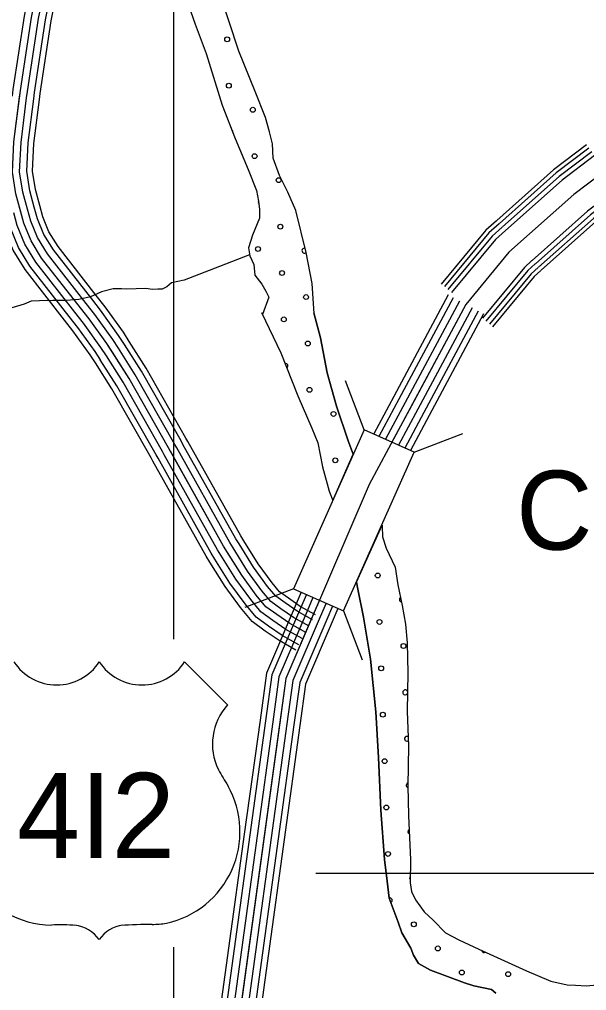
# Model space of a CAD drawing. Extents: x 1551132 to 1791609, y 378168 to 563823.
# Drawn here: x 1659835 to 1662303, y 468841 to 473061 of the extents above; entities that cross this region are included whole.
import ezdxf

# ---------------------------------------------------------------- set-up
doc = ezdxf.new("R2010")
doc.units = 0
for name, color, linetype in [('DESIGN - ROW - Right-of-Way Linework', 7, 'Continuous'), ('DESIGN - SCRATCH - User 1', 7, 'Continuous'), ('DESIGN - TRAFFIC CONTROL PERMANENT - Pavement Marking Text', 7, 'Continuous'), ('DESIGN - TRANSPORTATION - Edge of Traveled Way', 7, 'Continuous'), ('DESIGN - TRANSPORTATION - Text', 7, 'Continuous'), ('DESIGN - UTILITIES - Cable (Underground) with Text', 7, 'Continuous'), ('SURVEY - CENTERLINE - Preliminary Text', 7, 'Continuous'), ('SURVEY - CONTROL with Text', 7, 'Continuous'), ('SURVEY - DRAINAGE - Bridge Deck with Text', 7, 'Continuous'), ('SURVEY - DRAINAGE - Storm Sewer', 7, 'Continuous')]:
    doc.layers.add(name, color=color, linetype=linetype)

msp = doc.modelspace()

# ---------------------------------------------------------------- linework, layer by layer
at = {"layer": 'DESIGN - ROW - Right-of-Way Linework'}
for points in [[(1660507.178, 470368.493), (1660507.204, 519245.65)], [(1661125.021, 469351.659), (1680162.291, 469351.668)], [(1660507.177, 468426.876), (1660507.177, 469029.008)]]:
    msp.add_lwpolyline(points, dxfattribs=at)
at = {"layer": 'DESIGN - SCRATCH - User 1'}
for points in [[(1660542.37, 473207.042), (1660599.944, 473040.038), (1660648.109, 472913.201), (1660716.849, 472687.978), (1660774.748, 472542.983), (1660830.788, 472408.03), (1660867.471, 472317.402), (1660874.812, 472271.251), (1660880.287, 472235.133), (1660879.745, 472197.107), (1660848.713, 472123.481), (1660831.921, 472067.671), (1660837.43, 472033.562), (1660854.879, 471995.269), (1660860.212, 471949.143), (1660889.645, 471910.675), (1660907.203, 471880.391), (1660920.827, 471854.165), (1660892.886, 471778.08)], [(1661116.998, 471782.513), (1661109.565, 471913.467), (1661083.507, 472047.987), (1661038.142, 472230.825), (1661003.284, 472309.419), (1660966.343, 472382.029), (1660939.452, 472458.498), (1660936.336, 472520.608), (1660923.094, 472572.851), (1660905.995, 472635.161), (1660861.629, 472747.922), (1660790.173, 472923.143), (1660702.075, 473192.7)], [(1660888.32, 471787.547), (1660972.659, 471612.492), (1661046.891, 471425.512), (1661107.564, 471284.726), (1661132.955, 471220.391), (1661153.98, 471116.021), (1661182.996, 471011.585), (1661198.145, 470969.726)], [(1661198.145, 470969.726), (1661287.244, 471172.356), (1661264.977, 471229.207), (1661214.395, 471379.911), (1661173.755, 471524.523), (1661145.189, 471677.036), (1661116.206, 471785.48)], [(1661908.428, 468829.395), (1661888.586, 468845.604), (1661812.772, 468862.321), (1661770.906, 468874.722), (1661623.484, 468930.148), (1661571.777, 468958.665), (1661550.12, 468994.925), (1661538.403, 469025.075), (1661499.037, 469091.544), (1661483.471, 469137.762), (1661444.464, 469242.289), (1661435.156, 469316.491), (1661424.031, 469410.752), (1661408.032, 469625.249), (1661398.157, 469853.722), (1661385.999, 470052.16), (1661362.133, 470280.758), (1661331.842, 470463.329), (1661306.993, 470585.757), (1661301.735, 470615.908), (1661412.949, 470862.848)], [(1661412.949, 470862.848), (1661413.482, 470859.248), (1661415.049, 470813.155), (1661430.582, 470762.937), (1661469.797, 470680.443), (1661481.08, 470604.216), (1661500.238, 470513.889), (1661515.488, 470433.62), (1661522.721, 470351.418), (1661525.512, 470221.173), (1661521.971, 470054.935), (1661528.554, 469902.623), (1661524.954, 469730.369), (1661527.762, 469602.132), (1661535.978, 469409.735), (1661535.045, 469309.574), (1661540.687, 469271.465), (1661558.344, 469235.247), (1661595.844, 469182.821), (1661635.484, 469146.395), (1661688.958, 469091.819), (1661746.648, 469061.251), (1661834.23, 469020.384), (1662041.266, 468926.356), (1662146.805, 468881.322), (1662218.637, 468866.647), (1662254.603, 468864.321), (1662302.552, 468861.88), (1662346.567, 468865.488)]]:
    msp.add_lwpolyline(points, dxfattribs=at)
at = {"layer": 'DESIGN - TRAFFIC CONTROL PERMANENT - Pavement Marking Text'}
for centre in [(1660739.027, 472974.278), (1660739.027, 472974.278), (1660746.494, 472772.668), (1660746.494, 472772.668), (1660851.033, 472668.129), (1660851.033, 472668.129), (1660858.5, 472466.519), (1660858.5, 472466.519), (1660963.038, 472361.98), (1660963.038, 472361.98), (1660970.505, 472160.37), (1660970.505, 472160.37), (1660873.434, 472063.298), (1660873.434, 472063.298), (1660977.972, 471958.759), (1660977.972, 471958.759), (1661082.511, 471854.221), (1661082.511, 471854.221), (1660985.44, 471757.149), (1660985.44, 471757.149), (1661089.978, 471652.61), (1661089.978, 471652.61), (1661097.445, 471451), (1661097.445, 471451), (1661201.984, 471346.462), (1661201.984, 471346.462), (1661209.451, 471144.851), (1661209.451, 471144.851), (1661394.223, 470644.478), (1661394.223, 470644.478), (1661401.69, 470442.868), (1661401.69, 470442.868), (1661506.228, 470338.329), (1661506.228, 470338.329), (1661409.157, 470241.258), (1661409.157, 470241.258), (1661416.624, 470039.647), (1661416.624, 470039.647), (1661424.091, 469838.037), (1661424.091, 469838.037), (1661431.558, 469636.427), (1661431.558, 469636.427), (1661439.025, 469434.816), (1661439.025, 469434.816), (1661551.031, 469128.667), (1661551.031, 469128.667), (1661655.569, 469024.129), (1661655.569, 469024.129), (1661760.108, 468919.59), (1661760.108, 468919.59), (1661961.718, 468912.123), (1661961.718, 468912.123)]:
    msp.add_circle(centre, 10.56, dxfattribs=at)
for centre, start, end in [((1660753.961, 472571.057), 349.140188, 54.395166), ((1660865.967, 472264.908), 345.280594, 31.958691), ((1661075.044, 472055.831), 67.139843, 320.729344), ((1660992.907, 471555.539), 303.657929, 99.648724), ((1661498.761, 470539.939), 124.001584, 259.947921), ((1661513.695, 470136.719), 17.261522, 340.297957), ((1661521.162, 469935.109), 57.970546, 306.979077), ((1661528.63, 469733.498), 108.788873, 250.493764), ((1661536.097, 469531.888), 122.75935, 242.131124), ((1661543.564, 469330.278), 141.50163, 217.43098), ((1661446.492, 469233.206), 297.402345, 101.939468), ((1661857.18, 469016.662), 190.865615, 300.282844)]:
    msp.add_arc(centre, 10.56, start, end, dxfattribs=at)
at = {"layer": 'DESIGN - TRANSPORTATION - Edge of Traveled Way'}
for points in [[(1660542.37, 473207.042), (1660599.944, 473040.038), (1660648.109, 472913.201), (1660716.849, 472687.978), (1660774.748, 472542.983), (1660830.788, 472408.03), (1660867.471, 472317.402), (1660874.812, 472271.251), (1660880.287, 472235.133), (1660879.745, 472197.107), (1660848.713, 472123.481), (1660831.921, 472067.671), (1660837.43, 472033.562), (1660854.879, 471995.269), (1660860.212, 471949.143), (1660889.645, 471910.675), (1660907.203, 471880.391), (1660920.827, 471854.165), (1660892.886, 471778.08)], [(1661116.998, 471782.513), (1661109.565, 471913.467), (1661083.507, 472047.987), (1661038.142, 472230.825), (1661003.284, 472309.419), (1660966.343, 472382.029), (1660939.452, 472458.498), (1660936.336, 472520.608), (1660923.094, 472572.851), (1660905.995, 472635.161), (1660861.629, 472747.922), (1660790.173, 472923.143), (1660702.075, 473192.7)], [(1660888.32, 471787.547), (1660972.659, 471612.492), (1661046.891, 471425.512), (1661107.564, 471284.726), (1661132.955, 471220.391), (1661153.98, 471116.021), (1661182.996, 471011.585), (1661198.145, 470969.726)], [(1661116.206, 471785.48), (1661145.189, 471677.036), (1661173.755, 471524.523), (1661214.395, 471379.911), (1661264.977, 471229.207), (1661287.244, 471172.356)], [(1661412.949, 470862.848), (1661413.482, 470859.248), (1661415.049, 470813.155), (1661430.582, 470762.937), (1661469.797, 470680.443), (1661481.08, 470604.216), (1661500.238, 470513.889), (1661515.488, 470433.62), (1661522.721, 470351.418), (1661525.512, 470221.173), (1661521.971, 470054.935), (1661528.554, 469902.623), (1661524.954, 469730.369), (1661527.762, 469602.132), (1661535.978, 469409.735), (1661535.045, 469309.574), (1661540.687, 469271.465), (1661558.344, 469235.247), (1661595.844, 469182.821), (1661635.484, 469146.395), (1661688.958, 469091.819), (1661746.648, 469061.251), (1661834.23, 469020.384), (1662041.266, 468926.356), (1662146.805, 468881.322), (1662218.637, 468866.647), (1662254.603, 468864.321), (1662302.552, 468861.88), (1662346.567, 468865.488)], [(1661301.735, 470615.908), (1661306.993, 470585.757), (1661331.842, 470463.329), (1661362.133, 470280.758), (1661385.999, 470052.16), (1661398.157, 469853.722), (1661408.032, 469625.249), (1661424.031, 469410.752), (1661435.156, 469316.491), (1661444.464, 469242.289), (1661483.471, 469137.762), (1661499.037, 469091.544), (1661538.403, 469025.075), (1661550.12, 468994.925), (1661571.777, 468958.665), (1661623.484, 468930.148), (1661770.906, 468874.722), (1661812.772, 468862.321), (1661888.586, 468845.604), (1661908.428, 468829.395)]]:
    msp.add_lwpolyline(points, dxfattribs=at)
at = {"layer": 'DESIGN - TRANSPORTATION - Text'}
msp.add_lwpolyline([(1660836.663, 472038.287), (1660706.174, 471987.694), (1660551.495, 471927.759), (1660497.379, 471916.492), (1660477.163, 471898.749), (1660457.047, 471889.016), (1660437.064, 471889.291), (1660415.056, 471887.591), (1660385.14, 471892.008), (1660301.167, 471889.149), (1660279.184, 471889.449), (1660243.218, 471889.941), (1660193.078, 471876.615), (1660144.829, 471855.265), (1660094.714, 471843.94), (1660038.69, 471838.698), (1659980.741, 471839.489), (1659922.768, 471838.281), (1659886.777, 471836.773), (1659856.619, 471823.181), (1659763.013, 471796.246)], dxfattribs=at)
at = {"layer": 'SURVEY - CENTERLINE - Preliminary Text'}
for points in [[(1666145.048, 475674.709), (1665765.565, 475146.395), (1665153.271, 474526.479), (1664386.922, 473890.195), (1663768.411, 473432.458), (1663145.992, 472982.762), (1662638.162, 472595.894), (1662247.238, 472299.853), (1661964.711, 472048.679), (1661777.049, 471822.315)], [(1662302.32, 472515.341), (1662159.265, 472407.014), (1661911.554, 472186.783)], [(1662312.887, 472501.391), (1662170.382, 472393.472), (1661923.179, 472173.707)], [(1662324.961, 472485.449), (1662183.081, 472378.005), (1661936.47, 472158.757)], [(1662337.203, 472469.274), (1662195.964, 472362.312), (1661949.945, 472143.598)], [(1662442.509, 472330.212), (1662306.728, 472227.384), (1662065.834, 472013.228)], [(1662455.475, 472314.586), (1662319.611, 472211.7), (1662079.992, 471998.678)], [(1662467.55, 472298.644), (1662332.311, 472196.225), (1662093.283, 471983.728)], [(1662478.116, 472284.694), (1662343.419, 472182.691), (1662104.908, 471970.652)], [(1661910.879, 472186.183), (1661864.797, 472145.215), (1661670.402, 471910.734)], [(1661922.504, 472173.107), (1661877.413, 472133.023), (1661683.876, 471899.567)], [(1661935.795, 472158.157), (1661891.838, 472119.081), (1661699.276, 471886.8)], [(1661949.27, 472142.998), (1661906.471, 472104.947), (1661714.884, 471873.858)], [(1662065.159, 472012.628), (1662032.285, 471983.394), (1661849.164, 471762.522)], [(1662079.309, 471998.07), (1662046.909, 471969.26), (1661864.78, 471749.571)], [(1662092.6, 471983.119), (1662061.334, 471955.327), (1661880.18, 471736.813)], [(1662104.225, 471970.044), (1662073.959, 471943.135), (1661893.646, 471725.637)], [(1661700.642, 471863.324), (1661464.214, 471422.754)], [(1661722.417, 471851.632), (1661485.989, 471411.062)], [(1661777.049, 471822.315), (1661357.042, 471039.669), (1660994.392, 470196.414), (1660652.64, 467713.407), (1660646.032, 467649.522)], [(1661749.733, 471836.974), (1661513.305, 471396.404)], [(1661777.049, 471822.315), (1661540.621, 471381.745)], [(1661804.365, 471807.656), (1661567.937, 471367.086)], [(1661831.681, 471792.997), (1661595.253, 471352.428)], [(1661854.339, 471780.839), (1661617.911, 471340.269)], [(1661464.223, 471422.771), (1661376.633, 471259.558)], [(1661485.997, 471411.079), (1661398.991, 471248.958)], [(1661513.313, 471396.42), (1661427.524, 471236.549)], [(1661540.629, 471381.762), (1661455.856, 471223.799)], [(1661567.945, 471367.103), (1661484.272, 471211.182)], [(1661595.261, 471352.444), (1661512.53, 471198.282)], [(1661617.919, 471340.277), (1661536.154, 471187.915)], [(1661061.615, 470572.207), (1661035.691, 470511.939)], [(1661084.14, 470562.048), (1661058.39, 470502.18)], [(1661112.497, 470549.498), (1661086.873, 470489.93)], [(1661140.813, 470536.881), (1661115.347, 470477.68)], [(1661035.699, 470511.947), (1660910.085, 470219.881), (1660882.061, 470016.226)], [(1661058.399, 470502.18), (1660934.118, 470213.189), (1660906.544, 470012.851)], [(1661169.138, 470524.297), (1661143.822, 470465.429)], [(1661197.487, 470511.73), (1661172.304, 470453.179)], [(1661220.986, 470501.289), (1661195.929, 470443.02)], [(1661086.881, 470489.938), (1660964.251, 470204.806), (1660937.259, 470008.626)], [(1661115.356, 470477.688), (1660994.392, 470196.414), (1660967.967, 470004.4)], [(1661143.83, 470465.438), (1661024.533, 470188.022), (1660998.675, 470000.175)], [(1661172.313, 470453.196), (1661054.665, 470179.638), (1661029.391, 469995.95)], [(1661195.937, 470443.029), (1661079.665, 470172.68), (1661054.865, 469992.442)], [(1660882.061, 470016.242), (1660813.879, 469520.896)], [(1660906.552, 470012.876), (1660838.37, 469517.529)], [(1660937.259, 470008.642), (1660869.077, 469513.296)], [(1660967.967, 470004.417), (1660899.785, 469509.071)], [(1660998.675, 470000.192), (1660930.493, 469504.846)], [(1661029.382, 469995.959), (1660961.2, 469500.612)], [(1661054.865, 469992.459), (1660986.683, 469497.112)], [(1660813.887, 469520.913), (1660745.705, 469025.575)], [(1660838.378, 469517.546), (1660770.196, 469022.208)], [(1660869.086, 469513.313), (1660800.904, 469017.975)], [(1660899.793, 469509.088), (1660831.611, 469013.75)], [(1660930.501, 469504.862), (1660862.319, 469009.525)], [(1660961.209, 469500.629), (1660893.027, 469005.291)], [(1660986.691, 469497.129), (1660918.509, 469001.791)], [(1660745.713, 469025.592), (1660677.531, 468530.245)], [(1660770.205, 469022.225), (1660702.023, 468526.879)], [(1660800.912, 469017.991), (1660732.73, 468522.645)], [(1660831.62, 469013.766), (1660763.438, 468518.42)], [(1660862.327, 469009.541), (1660794.145, 468514.195)], [(1660893.035, 469005.308), (1660824.853, 468509.962)], [(1660918.518, 469001.808), (1660850.336, 468506.461)]]:
    msp.add_lwpolyline(points, dxfattribs=at)
at = {"layer": 'SURVEY - CONTROL with Text'}
for points in [[(1659805.421, 472726.962), (1659808.996, 472755.646), (1659857.628, 473074.805), (1659887.586, 473222.425)], [(1659836.178, 472723.129), (1659839.703, 472751.388), (1659888.161, 473069.38), (1659917.968, 473216.258)], [(1659866.936, 472719.296), (1659870.411, 472747.13), (1659918.693, 473063.954), (1659948.351, 473210.092)], [(1659897.702, 472715.454), (1659901.119, 472742.879), (1659949.226, 473058.538), (1659978.725, 473203.925)], [(1659922.226, 472712.395), (1659925.601, 472739.488), (1659973.567, 473054.213), (1660002.95, 473199.008)], [(1660101.013, 471807.955), (1659932.076, 472023.994), (1659886.652, 472098.388), (1659855.244, 472174.681), (1659820.237, 472303.06), (1659804.962, 472397.262), (1659811.987, 472529.349), (1659839.703, 472751.388), (1659888.161, 473069.38)], [(1659840.495, 472228.766), (1659820.237, 472303.06), (1659804.962, 472397.262), (1659811.987, 472529.349), (1659836.178, 472723.146)], [(1659870.402, 472236.925), (1659850.578, 472309.635), (1659836.095, 472398.937), (1659842.887, 472526.599), (1659866.936, 472719.304)], [(1659900.31, 472245.075), (1659880.911, 472316.21), (1659867.228, 472400.612), (1659873.777, 472523.857), (1659897.702, 472715.462)], [(1659924.151, 472251.583), (1659905.102, 472321.46), (1659892.052, 472401.954), (1659898.419, 472521.665), (1659922.226, 472712.404)], [(1660101.013, 471807.955), (1659932.076, 472023.994), (1659886.652, 472098.388), (1659855.244, 472174.681), (1659840.495, 472228.783)], [(1660125.429, 471827.056), (1659957.6, 472041.678), (1659914.385, 472112.455), (1659884.644, 472184.698), (1659870.402, 472236.941)], [(1660149.854, 471846.148), (1659983.125, 472059.362), (1659942.117, 472126.522), (1659914.043, 472194.715), (1659900.31, 472245.092)], [(1660169.32, 471861.373), (1660003.474, 472073.462), (1659964.233, 472137.739), (1659937.484, 472202.699), (1659924.159, 472251.592)], [(1660031.915, 471753.92), (1659859.861, 471973.951), (1659808.179, 472058.587), (1659772.055, 472146.339), (1659755.872, 472205.707)], [(1660052.173, 471769.763), (1659881.027, 471988.627), (1659831.187, 472070.254), (1659796.446, 472154.647), (1659780.679, 472212.474)], [(1660076.597, 471788.855), (1659906.551, 472006.31), (1659858.919, 472084.321), (1659825.845, 472164.664), (1659810.587, 472220.624)], [(1660292.242, 471648.368), (1660267.234, 471687.811), (1660188.236, 471796.897), (1660149.912, 471846.073)], [(1660313.117, 471661.602), (1660287.701, 471701.694), (1660207.994, 471811.747), (1660169.412, 471861.265)], [(1661080.823, 470397.386), (1661011.141, 470436.195), (1660955.401, 470474.621), (1660907.644, 470508.98), (1660866.003, 470559.323), (1660802.621, 470645.859), (1660723.532, 470772.537), (1660484.621, 471198.648), (1660312.8, 471500.164), (1660215.902, 471652.993), (1660138.662, 471759.646), (1660101.013, 471807.955)], [(1660239.885, 471615.167), (1660215.902, 471652.993), (1660138.662, 471759.646), (1660101.013, 471807.955)], [(1660266.068, 471631.767), (1660241.568, 471670.402), (1660163.445, 471778.271), (1660125.463, 471827.014)], [(1660187.528, 471581.966), (1660164.57, 471618.175), (1660089.089, 471722.395), (1660052.115, 471769.838)], [(1660213.702, 471598.567), (1660190.236, 471635.584), (1660113.88, 471741.02), (1660076.564, 471788.896)], [(1660165.803, 471568.191), (1660143.271, 471603.733), (1660068.531, 471706.944), (1660031.832, 471754.029)], [(1660519.87, 471199.165), (1660511.603, 471213.907), (1660339.374, 471516.148), (1660266.059, 471631.784)], [(1660546.911, 471214.323), (1660538.594, 471229.157), (1660365.94, 471532.132), (1660292.234, 471648.385)], [(1660568.469, 471226.415), (1660560.111, 471241.324), (1660387.132, 471544.874), (1660313.108, 471661.618)], [(1660465.788, 471168.847), (1660457.638, 471183.389), (1660286.226, 471484.18), (1660213.694, 471598.583)], [(1660492.829, 471184.006), (1660484.621, 471198.648), (1660312.8, 471500.164), (1660239.877, 471615.184)], [(1660416.314, 471141.113), (1660408.256, 471155.48), (1660237.618, 471454.938), (1660165.795, 471568.216)], [(1660438.747, 471153.688), (1660430.647, 471168.139), (1660259.659, 471468.197), (1660187.52, 471581.983)], [(1660791.088, 470781.412), (1660776.897, 470804.138), (1660546.894, 471214.348)], [(1660812.046, 470794.504), (1660798.163, 470816.738), (1660568.46, 471226.432)], [(1660712.207, 470732.153), (1660696.849, 470756.737), (1660465.779, 471168.864)], [(1660738.498, 470748.57), (1660723.532, 470772.537), (1660492.821, 471184.023)], [(1660764.789, 470764.987), (1660750.214, 470788.337), (1660519.862, 471199.181)], [(1660664.1, 470702.11), (1660648.033, 470727.827), (1660416.314, 471141.121)], [(1660685.907, 470715.727), (1660670.166, 470740.936), (1660438.747, 471153.697)], [(1661123.014, 470473.146), (1661056.949, 470509.947), (1661005.333, 470545.523), (1660967.342, 470572.857), (1660934.452, 470612.625), (1660874.478, 470694.51), (1660812.046, 470794.513)], [(1661080.823, 470397.386), (1661011.141, 470436.195), (1660955.401, 470474.621), (1660907.644, 470508.98), (1660866.003, 470559.323), (1660802.621, 470645.859), (1660738.49, 470748.586)], [(1661095.906, 470424.47), (1661027.516, 470462.562), (1660973.251, 470499.972), (1660928.985, 470531.814), (1660890.469, 470578.382), (1660828.312, 470663.251), (1660764.789, 470765.003)], [(1661110.989, 470451.554), (1661043.891, 470488.921), (1660991.1, 470525.314), (1660950.326, 470554.648), (1660914.944, 470597.433), (1660853.995, 470680.643), (1660791.08, 470781.421)], [(1661050.657, 470343.218), (1660978.392, 470383.469), (1660919.702, 470423.928), (1660864.961, 470463.312), (1660817.063, 470521.214), (1660751.247, 470611.074), (1660685.899, 470715.752)], [(1661065.74, 470370.302), (1660994.767, 470409.828), (1660937.551, 470449.27), (1660886.303, 470486.146), (1660841.537, 470540.264), (1660776.93, 470628.467), (1660712.19, 470732.169)], [(1661038.149, 470320.75), (1660964.809, 470361.593), (1660904.894, 470402.902), (1660847.253, 470444.37), (1660796.771, 470505.405), (1660729.94, 470596.649), (1660664.083, 470702.135)]]:
    msp.add_lwpolyline(points, dxfattribs=at)
at = {"layer": 'SURVEY - DRAINAGE - Bridge Deck with Text'}
msp.add_line((1660554.169, 470269.31), (1660742.325, 470081.212), dxfattribs=at)
for centre, radius, start, end in [((1659997.43, 470390.285), 221.533, 213.100569, 326.902078), ((1660368.598, 470390.302), 221.538, 213.102397, 326.900247), ((1660929.468, 469912.313), 254.225, 137.856542, 206.084864), ((1662144.277, 470606.881), 1653.134, 209.194203, 212.04025), ((1659980.129, 469532.564), 406.76, 153.358853, 269.213508), ((1660388.181, 469530.9), 406.76, 282.341686, 29.285292), ((1660014.331, 468489.726), 637.359, 83.921306, 93.578908), ((1660058.731, 468973.606), 152.535, 35.633392, 83.237081), ((1660305.884, 468973.612), 152.535, 97.781394, 144.193111), ((1660448.853, 466302.975), 2825.781, 90.731147, 93.493106), ((1660395.675, 469731.245), 602.963, 271.627047, 277.571425)]:
    msp.add_arc(centre, radius, start, end, dxfattribs=at)
at = {"layer": 'SURVEY - DRAINAGE - Storm Sewer'}
for p, q in [((1661335.209, 471277.675), (1661253.819, 471489.723)), ((1661552.829, 471180.781), (1661764.866, 471262.175)), ((1661027.824, 470587.216), (1660815.788, 470505.822)), ((1661245.452, 470490.322), (1661326.85, 470278.283))]:
    msp.add_line(p, q, dxfattribs=at)
msp.add_lwpolyline([(1661245.452, 470490.322), (1661552.829, 471180.781), (1661335.209, 471277.675), (1661027.824, 470587.216)], close=True, dxfattribs=at)

# ---------------------------------------------------------------- texts
at = {"layer": 'DESIGN - UTILITIES - Cable (Underground) with Text'}
msp.add_text('C-S', height=343.1919, rotation=0.000031, dxfattribs=at).set_placement((1661996.427, 470756.737))
at = {"layer": 'SURVEY - DRAINAGE - Bridge Deck with Text'}
msp.add_text('4I2', height=369.6038, rotation=0.001322, dxfattribs=at).set_placement((1659824.881, 469417.401))

doc.saveas('drawing.dxf')
